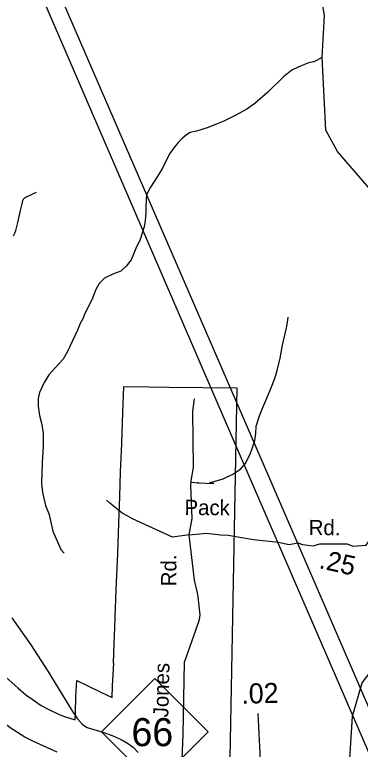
# Model space of a CAD drawing. Extents: x 1547597 to 1699558, y 810033 to 920809.
# Drawn here: x 1653768 to 1655923, y 884657 to 889237 of the extents above; entities that cross this region are included whole.
import ezdxf

# ---------------------------------------------------------------- set-up
doc = ezdxf.new("R2010")
doc.units = 0
for name, color, linetype in [('Exist Boundary Political City Limit New', 7, 'Continuous'), ('Exist Hydrographic Creek Single Shore', 7, 'Continuous'), ('Exist Hydrographic Misc Water Feature', 7, 'Continuous'), ('Exist Road Non-System Type 51', 7, 'Continuous'), ('Exist Road Non-System Type 51 Label', 7, 'Continuous'), ('Exist Road Primary NC Attributed', 7, 'Continuous'), ('Exist Road Primary NC Service Mileage Hundredths English Label', 7, 'Continuous'), ('Exist Road Primary NC Shield CELL', 7, 'Continuous'), ('Exist Road Primary NC Shield Number Label', 7, 'Continuous'), ('Exist Road Secondary Mileage Hundredths English Label', 7, 'Continuous'), ('Exist Road Secondary Type 41 Attributed', 7, 'Continuous'), ('Exist Road Secondary Type 51 Label', 7, 'Continuous'), ('Exist Utilities Electrical Transmission Line', 7, 'Continuous'), ('Map Preparation Boundary City Limit Buffer Line', 7, 'Continuous')]:
    doc.layers.add(name, color=color, linetype=linetype)

msp = doc.modelspace()

# ---------------------------------------------------------------- linework, layer by layer
at = {"layer": 'Exist Boundary Political City Limit New'}
msp.add_lwpolyline([(1653712.7, 885106.6), (1653789.1, 885037.7), (1653837.7, 884995.9), (1653875.7, 884969.3), (1653933.4, 884929.9), (1653976.3, 884906.2), (1654045.6, 884874.6), (1654078.5, 884861.2), (1654145.6, 884840.4), (1654147.7, 884884.8), (1654149.1, 884987), (1654154.1, 885086.7), (1654216.2, 885056.9), (1654304.5, 885012), (1654375, 884979.1), (1654378.2, 885053), (1654385.2, 885193.6), (1654384.6, 885193.6), (1654387.1, 885316.8), (1654391.4, 885415.3), (1654396.3, 885538.5), (1654401.9, 885701.9), (1654410.2, 885877.4), (1654416.3, 886067.2), (1654422.6, 886233.1), (1654428.1, 886387.5), (1654435.7, 886562.3), (1654439, 886697.5), (1654444.3, 886811.7), (1654448.8, 886918), (1654604.3, 886917.2), (1654730.8, 886914.1), (1655152, 886909.9), (1655103.2, 884271.9)], dxfattribs=at)
at = {"layer": 'Exist Hydrographic Creek Single Shore'}
msp.add_lwpolyline([(1655852.3, 884495.5), (1655873.3, 884862.8), (1655934.2, 885071.6), (1656459.2, 885756.9), (1656639.3, 886170.2), (1656674.2, 886353.2), (1656641.5, 886772.8), (1656451.2, 887231), (1656255.2, 887550.1), (1656045.2, 888079.7), (1655781.2, 888383.7), (1655708.2, 888516.5), (1655685.9, 888969.8), (1655700.2, 889232.4), (1655682.2, 889332)], dxfattribs=at)
at = {"layer": 'Exist Hydrographic Misc Water Feature'}
for points in [[(1655685.9, 888969.8), (1655632.7, 888944.3), (1655600.6, 888936.9), (1655560.4, 888921.5), (1655536.2, 888909.9), (1655495.9, 888890.6), (1655443.2, 888849.5), (1655345.7, 888755.2), (1655264.6, 888682.6), (1655216, 888647.4), (1655143.4, 888608.6), (1655070.9, 888573.8), (1655030.6, 888556.6), (1654974.2, 888533.5), (1654902, 888510.8), (1654861.8, 888503.4), (1654839, 888487.3), (1654814.2, 888466.6), (1654787.5, 888439.9), (1654759.1, 888406.9), (1654733.7, 888369.6), (1654690.2, 888280.4), (1654659.5, 888232.9), (1654614.4, 888161.7), (1654589.6, 888114.1), (1654584.4, 888042.2), (1654585.8, 888002.1), (1654581, 887954.3), (1654574.4, 887914.4), (1654549.1, 887834.8), (1654522.2, 887779.2), (1654493.1, 887707.8), (1654462.4, 887668.3), (1654429.9, 887638.9), (1654383.7, 887621.7), (1654327.3, 887594.6), (1654294.7, 887561.2), (1654274.1, 887523.5), (1654249.1, 887460), (1654205.7, 887374.7), (1654193.2, 887340.8), (1654176.7, 887311.2), (1654160.1, 887269.5), (1654127, 887200.1), (1654097.9, 887136.5), (1654069.1, 887089), (1653999.9, 887012.3), (1653979.6, 886992.6), (1653950.8, 886943), (1653921.8, 886881.5), (1653913.2, 886843.7), (1653914.4, 886795.7), (1653921.5, 886737.6), (1653936.6, 886681.3), (1653945.7, 886625.1), (1653944.4, 886545.1), (1653941.3, 886481.3), (1653938.7, 886441.3), (1653934.6, 886313.3), (1653941.7, 886257.2), (1653960.4, 886177), (1653981.5, 886120.6), (1653990.8, 886080.4), (1654005.8, 886016.2), (1654055.9, 885903.3), (1654075.5, 885879)], [(1653749.3, 885476.2), (1653869.2, 885308.3), (1653974.2, 885144.7), (1654128.2, 884892.7), (1654160.2, 884846.1), (1654190.2, 884811.7), (1654220.3, 884793.7), (1654317.2, 884764), (1654376.2, 884742.6), (1654432.2, 884717.8), (1654471.2, 884695.4), (1654506.2, 884669.2), (1654538.2, 884637.4)]]:
    msp.add_lwpolyline(points, dxfattribs=at)
at = {"layer": 'Exist Road Non-System Type 51'}
for points in [[(1653759.2, 887858.2), (1653768.9, 887874.6), (1653775.7, 887891.9), (1653786.3, 887941.7), (1653803.4, 888015.4), (1653814.1, 888057.2), (1653819.3, 888079.1), (1653821.9, 888086.4), (1653824.6, 888091.2), (1653828.2, 888094.1), (1653833.9, 888097.4), (1653881, 888120.3), (1653903, 888130)], [(1654867.2, 886321.8), (1654913, 886319.1), (1654908.5, 886318.1), (1655009.6, 886313.2), (1654982.6, 886321), (1655018.8, 886328.5), (1655067, 886343.9), (1655131.4, 886374.8), (1655153.5, 886388.6), (1655175.8, 886404.1), (1655204.3, 886437.8), (1655236, 886497), (1655249.6, 886539.1), (1655264.3, 886582.8), (1655270.8, 886626.7), (1655273.5, 886670.7), (1655294.5, 886736.3), (1655315.1, 886788.1), (1655333.8, 886831.8), (1655360.7, 886895.3), (1655385.6, 886959), (1655398.2, 886996.8), (1655406.6, 887026.6), (1655423.4, 887096.3), (1655438.7, 887176), (1655462.1, 887285.6), (1655470.9, 887331.7), (1655473.1, 887351.4)], [(1654868.1, 886331.3), (1654881.9, 886414.7), (1654878.2, 886764.1), (1654889.5, 886843)], [(1654855.7, 885993.8), (1654874.4, 886095.3), (1654865.5, 886303.4), (1654868.1, 886331.3)], [(1654855.7, 885993.8), (1654751.9, 885978.5), (1654501.6, 886094.1), (1654473.9, 886110.7), (1654438, 886129), (1654382.7, 886173.9), (1654361.1, 886192.2), (1654339.2, 886210.4)], [(1654794.3, 884173.5), (1654802.5, 884328.3), (1654817.4, 884748.5), (1654825.7, 885199.9), (1654897, 885400.2), (1654921, 885466.7), (1654924.1, 885494.4), (1654912.5, 885607.9), (1654906.8, 885631.8), (1654889.5, 885712), (1654855.7, 885993.8)]]:
    msp.add_lwpolyline(points, dxfattribs=at)
at = {"layer": 'Exist Road Primary NC Attributed'}
msp.add_lwpolyline([(1654031.5, 884639.1), (1653971.8, 884665.8), (1653881.6, 884707.6), (1653830.4, 884732.8), (1653739.1, 884791.1), (1653673.1, 884843), (1653432.3, 885041), (1653188.7, 885259.4), (1652923.3, 885500.1), (1652810.3, 885600.5), (1652734.1, 885659.9), (1652685, 885690.8), (1652628.1, 885723.7), (1652587.8, 885742.4), (1652566.5, 885752.4), (1652524.2, 885772.2), (1652458.8, 885793.4), (1652401.7, 885810.4)], dxfattribs=at)
at = {"layer": 'Exist Road Primary NC Service Mileage Hundredths English Label'}
msp.add_line((1655320, 884221.9), (1655286.5, 884880.4), dxfattribs=at)
at = {"layer": 'Exist Road Primary NC Shield CELL'}
msp.add_lwpolyline([(1654308.7, 884766), (1654641.7, 885099), (1654974.7, 884766), (1654641.7, 884433)], close=True, dxfattribs=at)
at = {"layer": 'Exist Road Secondary Type 41 Attributed'}
msp.add_lwpolyline([(1654855.7, 885993.8), (1654964.5, 886005.1), (1655050.9, 885993.8), (1655098.2, 885991), (1655255.8, 885964.6), (1655412.3, 885949.3), (1655480.1, 885934.3), (1655533.1, 885945.2), (1655561.4, 885933.7), (1655629, 885926.2), (1655671, 885937.2), (1655732.7, 885937.8), (1655804.9, 885937.3), (1655840.9, 885938.8), (1655876.8, 885922.5), (1655959.4, 885930), (1655989.2, 885971.9), (1656011, 886001.9), (1656015.7, 886038.9), (1656020.4, 886084.2), (1656024.1, 886144.3)], dxfattribs=at)
at = {"layer": 'Exist Utilities Electrical Transmission Line'}
for points in [[(1661120.9, 904092.2), (1660544.2, 902863.2), (1660231.8, 902213), (1660149, 902029.4), (1659952.7, 901426.6), (1659464.7, 899857.4), (1658923.9, 898122.6), (1658385, 896371.8), (1657977.8, 895034.1), (1657740.5, 894711.4), (1654988.8, 891021.2), (1653941.6, 889612.5), (1655350, 886359.8), (1656055.2, 884733.3), (1656336.5, 884100.4)], [(1653816.9, 889631.6), (1653855.5, 889541), (1655140.1, 886564.2), (1655993.8, 884591.5), (1656202.7, 884114.4), (1656224, 884072.1), (1656235.3, 884024), (1656310.2, 883962.9), (1656539.2, 883757.3), (1656683, 883617.1), (1656716.2, 883565)]]:
    msp.add_lwpolyline(points, dxfattribs=at)
at = {"layer": 'Map Preparation Boundary City Limit Buffer Line'}
msp.add_lwpolyline([(1653712.7, 885106.6), (1653789.1, 885037.7), (1653837.7, 884995.9), (1653875.7, 884969.3), (1653933.4, 884929.9), (1653976.3, 884906.2), (1654045.6, 884874.6), (1654078.5, 884861.2), (1654145.6, 884840.4), (1654147.7, 884884.8), (1654149.1, 884987), (1654154.1, 885086.7), (1654216.2, 885056.9), (1654304.5, 885012), (1654375, 884979.1), (1654378.2, 885053), (1654385.2, 885193.6), (1654384.6, 885193.6), (1654387.1, 885316.8), (1654391.4, 885415.3), (1654396.3, 885538.5), (1654401.9, 885701.9), (1654410.2, 885877.4), (1654416.3, 886067.2), (1654422.6, 886233.1), (1654428.1, 886387.5), (1654435.7, 886562.3), (1654439, 886697.5), (1654444.3, 886811.7), (1654448.8, 886918), (1654604.3, 886917.2), (1654730.8, 886914.1), (1655152, 886909.9), (1655103.2, 884271.9)], dxfattribs=at)

# ---------------------------------------------------------------- texts
at = {"layer": 'Exist Road Non-System Type 51 Label'}
for s, rotation, p in [('Rd.', 89.7053, (1654775.3, 885673.1)), ('Jones', 88.7142, (1654725.4, 884855.5))]:
    msp.add_text(s, height=95, rotation=rotation, dxfattribs=at).set_placement(p)
at = {"layer": 'Exist Road Primary NC Service Mileage Hundredths English Label'}
msp.add_text('.02', height=125, rotation=1.5363, dxfattribs=at).set_placement((1655182.4, 884940.6))
at = {"layer": 'Exist Road Primary NC Shield Number Label'}
msp.add_text('66', height=175, dxfattribs=at).set_placement((1654495.8, 884676.3))
at = {"layer": 'Exist Road Secondary Mileage Hundredths English Label'}
msp.add_text('.25', height=120, rotation=347.5235, dxfattribs=at).set_placement((1655660.2, 885787.4))
at = {"layer": 'Exist Road Secondary Type 51 Label'}
for s, p in [('Pack', (1654826.4, 886117.7)), ('Rd.', (1655600.9, 885992.7))]:
    msp.add_text(s, height=95, rotation=359.6279, dxfattribs=at).set_placement(p)

doc.saveas('drawing.dxf')
